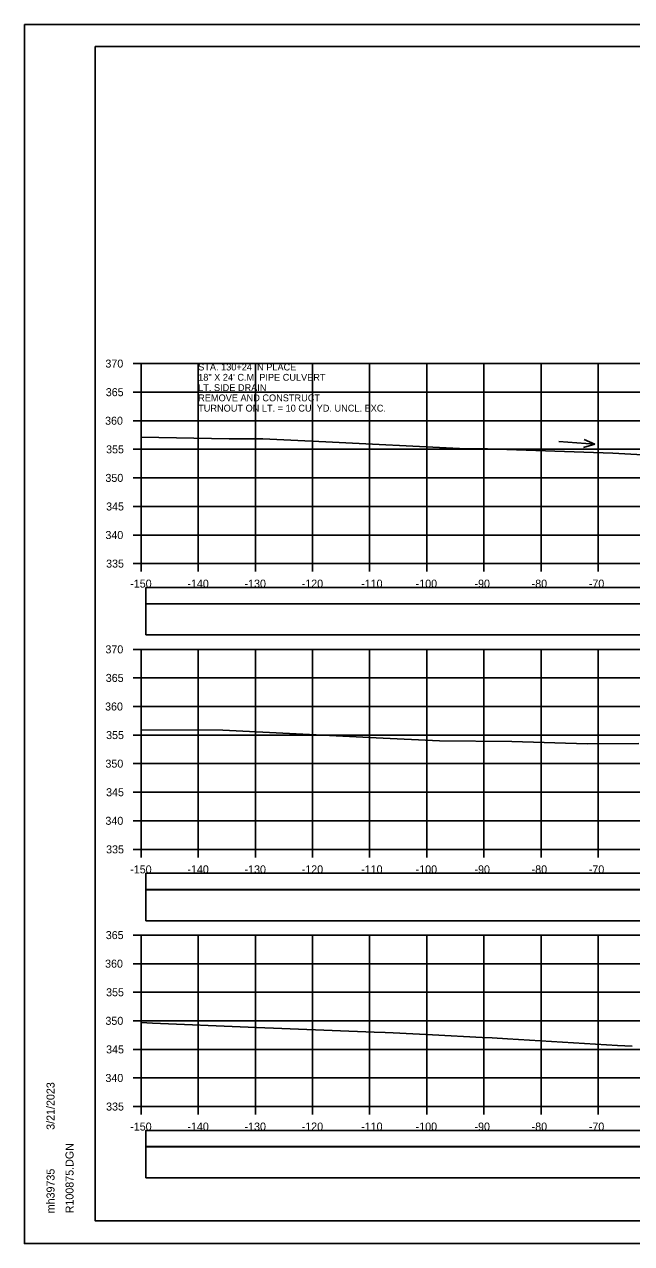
# Model space of a CAD drawing. Extents: x 1368122 to 1710785, y 373130 to 557566.
# Drawn here: x 1368518.5 to 1368624.7, y 377397.1 to 377610.4 of the extents above; entities that cross this region are included whole.
import ezdxf

# ---------------------------------------------------------------- set-up
doc = ezdxf.new("R2010")
doc.units = 0
for name, color, linetype in [('R_Alt Surface', 7, 'Continuous'), ('R_Axis', 7, 'Continuous'), ('R_Axis Annot', 7, 'Continuous'), ('R_Border', 7, 'Continuous'), ('R_Exist Surface', 7, 'Continuous'), ('R_Grid', 7, 'Continuous'), ('R_No Plot', 7, 'Continuous'), ('R_Water Annot', 7, 'Continuous')]:
    doc.layers.add(name, color=color, linetype=linetype)

msp = doc.modelspace()

# ---------------------------------------------------------------- linework, layer by layer
for points in [[(1368539.73, 377503.59), (1368838.03, 377503.59), (1368838.03, 377509.01), (1368539.73, 377509.01)], [(1368539.73, 377453.59), (1368838.03, 377453.59), (1368838.03, 377459.01), (1368539.73, 377459.01)], [(1368539.73, 377408.59), (1368838.03, 377408.59), (1368838.03, 377414.01), (1368539.73, 377414.01)]]:
    msp.add_lwpolyline(points, close=True)
at = {"layer": 'R_Alt Surface'}
for points in [[(1368539.73, 377509.06), (1368838.03, 377509.06), (1368838.03, 377511.88), (1368539.73, 377511.88)], [(1368539.73, 377459.06), (1368838.03, 377459.06), (1368838.03, 377461.88), (1368539.73, 377461.88)], [(1368539.73, 377414.06), (1368838.03, 377414.06), (1368838.03, 377416.88), (1368539.73, 377416.88)]]:
    msp.add_lwpolyline(points, close=True, dxfattribs=at)
at = {"layer": 'R_Axis'}
for p, q in [((1368537.48, 377551.07), (1368538.88, 377551.07)), ((1368538.88, 377516.07), (1368538.88, 377551.07)), ((1368537.48, 377546.07), (1368538.88, 377546.07)), ((1368537.48, 377541.07), (1368538.88, 377541.07)), ((1368537.48, 377536.07), (1368538.88, 377536.07)), ((1368537.48, 377531.07), (1368538.88, 377531.07)), ((1368537.48, 377526.07), (1368538.88, 377526.07)), ((1368537.48, 377521.07), (1368538.88, 377521.07)), ((1368537.48, 377516.07), (1368538.88, 377516.07)), ((1368538.88, 377516.07), (1368838.88, 377516.07)), ((1368538.88, 377514.67), (1368538.88, 377516.07)), ((1368548.88, 377514.67), (1368548.88, 377516.07)), ((1368558.88, 377514.67), (1368558.88, 377516.07)), ((1368568.88, 377514.67), (1368568.88, 377516.07)), ((1368578.88, 377514.67), (1368578.88, 377516.07)), ((1368588.88, 377514.67), (1368588.88, 377516.07)), ((1368598.88, 377514.67), (1368598.88, 377516.07)), ((1368608.88, 377514.67), (1368608.88, 377516.07)), ((1368618.88, 377514.67), (1368618.88, 377516.07)), ((1368537.48, 377501.07), (1368538.88, 377501.07)), ((1368538.88, 377466.07), (1368538.88, 377501.07)), ((1368537.48, 377496.07), (1368538.88, 377496.07)), ((1368537.48, 377491.07), (1368538.88, 377491.07)), ((1368537.48, 377486.07), (1368538.88, 377486.07)), ((1368537.48, 377481.07), (1368538.88, 377481.07)), ((1368537.48, 377476.07), (1368538.88, 377476.07)), ((1368537.48, 377471.07), (1368538.88, 377471.07)), ((1368537.48, 377466.07), (1368538.88, 377466.07)), ((1368538.88, 377466.07), (1368838.88, 377466.07)), ((1368538.88, 377464.67), (1368538.88, 377466.07)), ((1368548.88, 377464.67), (1368548.88, 377466.07)), ((1368558.88, 377464.67), (1368558.88, 377466.07)), ((1368568.88, 377464.67), (1368568.88, 377466.07)), ((1368578.88, 377464.67), (1368578.88, 377466.07)), ((1368588.88, 377464.67), (1368588.88, 377466.07)), ((1368598.88, 377464.67), (1368598.88, 377466.07)), ((1368608.88, 377464.67), (1368608.88, 377466.07)), ((1368618.88, 377464.67), (1368618.88, 377466.07)), ((1368537.48, 377451.07), (1368538.88, 377451.07)), ((1368538.88, 377421.07), (1368538.88, 377451.07)), ((1368537.48, 377446.07), (1368538.88, 377446.07)), ((1368537.48, 377441.07), (1368538.88, 377441.07)), ((1368537.48, 377436.07), (1368538.88, 377436.07)), ((1368537.48, 377431.07), (1368538.88, 377431.07)), ((1368537.48, 377426.07), (1368538.88, 377426.07)), ((1368537.48, 377421.07), (1368538.88, 377421.07)), ((1368538.88, 377421.07), (1368838.88, 377421.07)), ((1368538.88, 377419.67), (1368538.88, 377421.07)), ((1368548.88, 377419.67), (1368548.88, 377421.07)), ((1368558.88, 377419.67), (1368558.88, 377421.07)), ((1368568.88, 377419.67), (1368568.88, 377421.07)), ((1368578.88, 377419.67), (1368578.88, 377421.07)), ((1368588.88, 377419.67), (1368588.88, 377421.07)), ((1368598.88, 377419.67), (1368598.88, 377421.07)), ((1368608.88, 377419.67), (1368608.88, 377421.07)), ((1368618.88, 377419.67), (1368618.88, 377421.07))]:
    msp.add_line(p, q, dxfattribs=at)
at = {"layer": 'R_Border'}
for p, q in [((1368530.88, 377606.53), (1368847.06, 377606.53)), ((1368530.88, 377401.07), (1368530.88, 377606.53)), ((1368530.88, 377401.07), (1368530.88, 377401.07)), ((1368847.06, 377401.07), (1368530.88, 377401.07))]:
    msp.add_line(p, q, dxfattribs=at)
at = {"layer": 'R_Exist Surface'}
for points in [[(1368538.88, 377538.22), (1368554.32, 377537.93), (1368560.18, 377537.92), (1368571.21, 377537.37), (1368594.6, 377536.19), (1368599.47, 377536.16), (1368621.44, 377535.4), (1368630.84, 377534.86)], [(1368538.88, 377486.98), (1368538.93, 377486.98), (1368553.17, 377486.94), (1368579.99, 377485.61), (1368591.09, 377485.05), (1368603.75, 377484.97), (1368616.91, 377484.51), (1368626, 377484.62)], [(1368538.88, 377435.76), (1368540.89, 377435.66), (1368557.62, 377434.97), (1368579.66, 377434.1), (1368581.62, 377434.03), (1368583.02, 377433.97), (1368589.87, 377433.6), (1368598.59, 377433.17), (1368600.33, 377433.08), (1368603, 377432.94), (1368622.24, 377431.77), (1368624.8, 377431.62)]]:
    msp.add_lwpolyline(points, dxfattribs=at)
at = {"layer": 'R_Grid'}
for p, q in [((1368538.88, 377551.07), (1368838.88, 377551.07)), ((1368538.88, 377516.07), (1368538.88, 377551.07)), ((1368548.88, 377516.07), (1368548.88, 377551.07)), ((1368558.88, 377516.07), (1368558.88, 377551.07)), ((1368568.88, 377516.07), (1368568.88, 377551.07)), ((1368578.88, 377516.07), (1368578.88, 377551.07)), ((1368588.88, 377516.07), (1368588.88, 377551.07)), ((1368598.88, 377516.07), (1368598.88, 377551.07)), ((1368608.88, 377516.07), (1368608.88, 377551.07)), ((1368618.88, 377516.07), (1368618.88, 377551.07)), ((1368538.88, 377546.07), (1368838.88, 377546.07)), ((1368538.88, 377541.07), (1368838.88, 377541.07)), ((1368538.88, 377536.07), (1368838.88, 377536.07)), ((1368538.88, 377531.07), (1368838.88, 377531.07)), ((1368538.88, 377526.07), (1368838.88, 377526.07)), ((1368538.88, 377521.07), (1368838.88, 377521.07)), ((1368538.88, 377516.07), (1368838.88, 377516.07)), ((1368538.88, 377501.07), (1368838.88, 377501.07)), ((1368538.88, 377466.07), (1368538.88, 377501.07)), ((1368548.88, 377466.07), (1368548.88, 377501.07)), ((1368558.88, 377466.07), (1368558.88, 377501.07)), ((1368568.88, 377466.07), (1368568.88, 377501.07)), ((1368578.88, 377466.07), (1368578.88, 377501.07)), ((1368588.88, 377466.07), (1368588.88, 377501.07)), ((1368598.88, 377466.07), (1368598.88, 377501.07)), ((1368608.88, 377466.07), (1368608.88, 377501.07)), ((1368618.88, 377466.07), (1368618.88, 377501.07)), ((1368538.88, 377496.07), (1368838.88, 377496.07)), ((1368538.88, 377491.07), (1368838.88, 377491.07)), ((1368538.88, 377486.07), (1368838.88, 377486.07)), ((1368538.88, 377481.07), (1368838.88, 377481.07)), ((1368538.88, 377476.07), (1368838.88, 377476.07)), ((1368538.88, 377471.07), (1368838.88, 377471.07)), ((1368538.88, 377466.07), (1368838.88, 377466.07)), ((1368538.88, 377451.07), (1368838.88, 377451.07)), ((1368538.88, 377421.07), (1368538.88, 377451.07)), ((1368548.88, 377421.07), (1368548.88, 377451.07)), ((1368558.88, 377421.07), (1368558.88, 377451.07)), ((1368568.88, 377421.07), (1368568.88, 377451.07)), ((1368578.88, 377421.07), (1368578.88, 377451.07)), ((1368588.88, 377421.07), (1368588.88, 377451.07)), ((1368598.88, 377421.07), (1368598.88, 377451.07)), ((1368608.88, 377421.07), (1368608.88, 377451.07)), ((1368618.88, 377421.07), (1368618.88, 377451.07)), ((1368538.88, 377446.07), (1368838.88, 377446.07)), ((1368538.88, 377441.07), (1368838.88, 377441.07)), ((1368538.88, 377436.07), (1368838.88, 377436.07)), ((1368538.88, 377431.07), (1368838.88, 377431.07)), ((1368538.88, 377426.07), (1368838.88, 377426.07)), ((1368538.88, 377421.07), (1368838.88, 377421.07))]:
    msp.add_line(p, q, dxfattribs=at)
at = {"layer": 'R_No Plot'}
for p, q in [((1368518.48, 377610.42), (1368851.81, 377610.42)), ((1368518.48, 377397.09), (1368851.81, 377397.09))]:
    msp.add_line(p, q, dxfattribs=at)
for points in [[(1368518.47, 377610.42), (1368851.81, 377610.42), (1368851.81, 377397.09), (1368518.47, 377397.09)], [(1368764.8, 377606.53), (1368784.42, 377606.53), (1368784.42, 377596.65), (1368800.53, 377596.65), (1368823.73, 377596.65), (1368823.85, 377568.49), (1368847.06, 377568.49), (1368847.06, 377401.07), (1368530.88, 377401.07), (1368530.88, 377606.53)]]:
    msp.add_lwpolyline(points, close=True, dxfattribs=at)
at = {"layer": 'R_Water Annot'}
for p, q in [((1368611.99, 377537.41), (1368618.26, 377536.97)), ((1368618.26, 377536.97), (1368616.39, 377537.8)), ((1368618.26, 377536.97), (1368616.29, 377536.41))]:
    msp.add_line(p, q, dxfattribs=at)

# ---------------------------------------------------------------- texts
at = {"layer": 'R_Axis Annot'}
for s, p in [('370', (1368532.65, 377550.37)), ('365', (1368532.71, 377545.37)), ('360', (1368532.59, 377540.37)), ('355', (1368532.77, 377535.37)), ('350', (1368532.65, 377530.37)), ('345', (1368532.77, 377525.37)), ('340', (1368532.65, 377520.37)), ('335', (1368532.77, 377515.37)), ('-150', (1368536.99, 377511.87)), ('-140', (1368546.99, 377511.87)), ('-130', (1368556.99, 377511.87)), ('-120', (1368566.99, 377511.87)), ('-110', (1368577.39, 377511.87)), ('-100', (1368586.93, 377511.87)), ('-90', (1368597.22, 377511.87)), ('-80', (1368607.22, 377511.87)), ('-70', (1368617.22, 377511.87)), ('370', (1368532.65, 377500.37)), ('365', (1368532.71, 377495.37)), ('360', (1368532.59, 377490.37)), ('355', (1368532.77, 377485.37)), ('350', (1368532.65, 377480.37)), ('345', (1368532.77, 377475.37)), ('340', (1368532.65, 377470.37)), ('335', (1368532.77, 377465.37)), ('-150', (1368536.99, 377461.87)), ('-140', (1368546.99, 377461.87)), ('-130', (1368556.99, 377461.87)), ('-120', (1368566.99, 377461.87)), ('-110', (1368577.39, 377461.87)), ('-100', (1368586.93, 377461.87)), ('-90', (1368597.22, 377461.87)), ('-80', (1368607.22, 377461.87)), ('-70', (1368617.22, 377461.87)), ('365', (1368532.71, 377450.37)), ('360', (1368532.59, 377445.37)), ('355', (1368532.77, 377440.37)), ('350', (1368532.65, 377435.37)), ('345', (1368532.77, 377430.37)), ('340', (1368532.65, 377425.37)), ('335', (1368532.77, 377420.37)), ('-150', (1368536.99, 377416.87)), ('-140', (1368546.99, 377416.87)), ('-130', (1368556.99, 377416.87)), ('-120', (1368566.99, 377416.87)), ('-110', (1368577.39, 377416.87)), ('-100', (1368586.93, 377416.87)), ('-90', (1368597.22, 377416.87)), ('-80', (1368607.22, 377416.87)), ('-70', (1368617.22, 377416.87))]:
    msp.add_text(s, height=1.4, dxfattribs=at).set_placement(p)
at = {"layer": 'R_Border'}
for s, p in [('3/21/2023', (1368523.75, 377417)), ('R100875.DGN', (1368527.07, 377402.39)), ('mh39735', (1368523.75, 377402.39))]:
    msp.add_text(s, height=1.4, rotation=90, dxfattribs=at).set_placement(p)
at = {"layer": 'R_Water Annot'}
for s, p in [('STA. 130+24 IN PLACE', (1368548.88, 377549.87)), ('18" X 24\' C.M. PIPE CULVERT', (1368548.88, 377548.07)), ('LT. SIDE DRAIN', (1368548.88, 377546.27)), ('REMOVE AND CONSTRUCT', (1368548.88, 377544.47)), ('TURNOUT ON LT. = 10 CU. YD. UNCL. EXC.', (1368548.88, 377542.67))]:
    msp.add_text(s, height=1.2, dxfattribs=at).set_placement(p)

doc.saveas('drawing.dxf')
